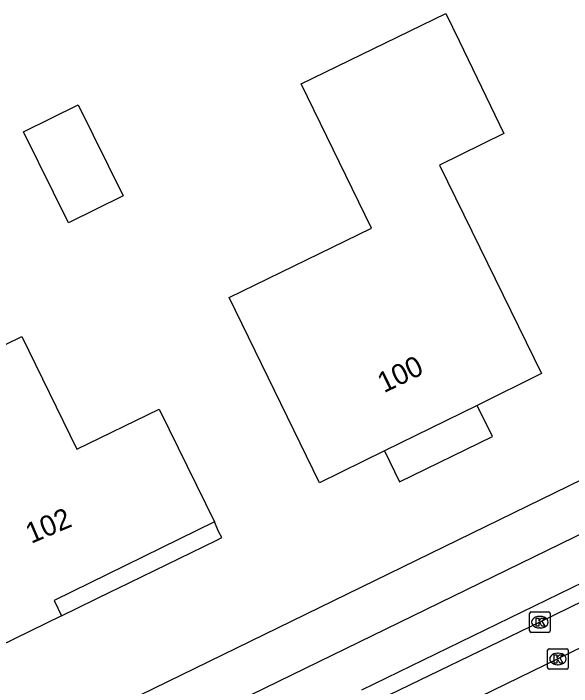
# Model space of a CAD drawing. Extents: x 160457 to 162082, y 388340 to 389736.
# Drawn here: x 160874.43 to 160901.57, y 389084.3 to 389117.05 of the extents above; entities that cross this region are included whole.
import ezdxf

# ---------------------------------------------------------------- set-up
doc = ezdxf.new("R2010")
doc.units = 0
for name, color, linetype in [('IMGEO_Fietspad_gesloten', 7, 'Continuous'), ('IMGEO_Kolk', 7, 'Continuous'), ('IMGEO_Pand', 7, 'Continuous'), ('IMGEO_Pand_nummerreeks', 7, 'Continuous'), ('IMGEO_Pand_overbouw', 7, 'Continuous'), ('IMGEO_Parkeervlak_open', 7, 'Continuous'), ('IMGEO_Rijbaan_lokaal_gesloten', 7, 'Continuous'), ('IMGEO_Voetpad_open', 7, 'Continuous')]:
    doc.layers.add(name, color=color, linetype=linetype)

msp = doc.modelspace()

# ---------------------------------------------------------------- linework, layer by layer
at = {"layer": 'IMGEO_Fietspad_gesloten'}
for points in [[(160945.498, 389112.928), (160870.289, 389076.234)], [(160891.38, 389084.132), (160903.962, 389090.272)]]:
    msp.add_lwpolyline(points, dxfattribs=at)
at = {"layer": 'IMGEO_Kolk'}
for p, q in [((160899.606, 389087.931), (160900.458, 389087.931)), ((160899.531, 389087.005), (160899.531, 389087.857)), ((160900.019, 389087.711), (160900.044, 389087.711)), ((160900.532, 389087.857), (160900.532, 389087.005)), ((160900.042, 389087.151), (160900.017, 389087.151)), ((160900.458, 389086.931), (160899.606, 389086.931)), ((160900.409, 389085.215), (160900.409, 389086.067)), ((160900.484, 389086.141), (160901.336, 389086.141)), ((160901.41, 389086.067), (160901.41, 389085.215)), ((160900.897, 389085.921), (160900.922, 389085.921)), ((160900.92, 389085.361), (160900.895, 389085.361)), ((160901.336, 389085.141), (160900.484, 389085.141))]:
    msp.add_line(p, q, dxfattribs=at)
for points in [[(160899.606, 389087.931), (160900.458, 389087.931)], [(160899.531, 389087.005), (160899.531, 389087.857)], [(160899.852, 389087.631), (160899.975, 389087.631), (160899.975, 389087.48), (160900.105, 389087.631), (160900.269, 389087.631), (160900.123, 389087.48), (160900.276, 389087.231), (160900.124, 389087.231), (160900.039, 389087.395), (160899.975, 389087.328), (160899.975, 389087.231), (160899.852, 389087.231), (160899.852, 389087.631)], [(160900.532, 389087.857), (160900.532, 389087.005)], [(160900.458, 389086.931), (160899.606, 389086.931)], [(160900.409, 389085.215), (160900.409, 389086.067)], [(160900.484, 389086.141), (160901.336, 389086.141)], [(160901.41, 389086.067), (160901.41, 389085.215)], [(160900.73, 389085.841), (160900.853, 389085.841), (160900.853, 389085.69), (160900.983, 389085.841), (160901.147, 389085.841), (160901.001, 389085.69), (160901.154, 389085.441), (160901.002, 389085.441), (160900.917, 389085.605), (160900.853, 389085.538), (160900.853, 389085.441), (160900.73, 389085.441), (160900.73, 389085.841)], [(160901.336, 389085.141), (160900.484, 389085.141)]]:
    msp.add_lwpolyline(points, dxfattribs=at)
for centre, start, end in [((160899.608, 389087.855), 91.552, 178.448), ((160899.608, 389087.855), 91.552, 178.448), ((160900.456, 389087.855), 1.552, 88.448), ((160900.456, 389087.855), 1.552, 88.448), ((160899.608, 389087.007), 181.552, 268.448), ((160899.608, 389087.007), 181.552, 268.448), ((160900.456, 389087.007), 271.552, 358.448), ((160900.456, 389087.007), 271.552, 358.448), ((160900.486, 389086.065), 91.552, 178.448), ((160900.486, 389086.065), 91.552, 178.448), ((160901.334, 389086.065), 1.552, 88.448), ((160901.334, 389086.065), 1.552, 88.448), ((160900.486, 389085.217), 181.552, 268.448), ((160900.486, 389085.217), 181.552, 268.448), ((160901.334, 389085.217), 271.552, 358.448), ((160901.334, 389085.217), 271.552, 358.448)]:
    msp.add_arc(centre, 0.0765, start, end, dxfattribs=at)
for centre, major_axis, ratio, start_param, end_param in [((160900.018, 389087.431), (-0.387, 0.002), 0.722429, 4.712389, 7.853982), ((160900.043, 389087.431), (-0.39, 0.002), 0.717154, 1.570796, 4.712389), ((160900.896, 389085.641), (-0.387, 0.002), 0.722429, 4.712389, 7.853982), ((160900.921, 389085.641), (-0.39, 0.002), 0.717154, 1.570796, 4.712389)]:
    msp.add_ellipse(centre, major_axis=major_axis, ratio=ratio, start_param=start_param, end_param=end_param, dxfattribs=at)
at = {"layer": 'IMGEO_Pand'}
for points in [[(160895.463, 389117.048), (160896.111, 389115.711), (160898.287, 389111.209), (160895.148, 389109.674), (160897.107, 389105.668), (160900.112, 389099.523), (160896.977, 389097.981), (160892.477, 389095.768), (160889.314, 389094.212), (160887.129, 389098.709), (160884.93, 389103.231), (160891.848, 389106.594), (160888.428, 389113.629), (160895.463, 389117.048)], [(160874.928, 389111.292), (160877.582, 389112.598), (160879.762, 389108.168), (160877.108, 389106.862), (160874.928, 389111.292)], [(160874.835, 389101.323), (160877.519, 389095.841), (160881.519, 389097.799), (160882.009, 389096.799), (160884.207, 389092.308), (160876.406, 389088.481), (160876.771, 389087.736), (160871.424, 389085.125), (160869.226, 389089.616), (160868.37, 389091.362), (160872.388, 389093.329), (160869.704, 389098.811), (160874.835, 389101.323)]]:
    msp.add_lwpolyline(points, dxfattribs=at)
at = {"layer": 'IMGEO_Pand_overbouw'}
for points in [[(160896.977, 389097.981), (160892.477, 389095.768), (160893.204, 389094.252), (160897.725, 389096.469)], [(160884.207, 389092.308), (160876.406, 389088.481), (160876.771, 389087.736), (160879.215, 389088.935), (160879.492, 389089.068), (160884.29, 389091.409), (160884.562, 389091.547), (160884.424, 389091.818)]]:
    msp.add_lwpolyline(points, close=True, dxfattribs=at)
at = {"layer": 'IMGEO_Parkeervlak_open'}
msp.add_lwpolyline([(160904.312, 389089.517), (160900.033, 389087.43), (160891.713, 389083.404)], dxfattribs=at)
at = {"layer": 'IMGEO_Rijbaan_lokaal_gesloten'}
msp.add_lwpolyline([(160905.927, 389088.093), (160900.911, 389085.639), (160891.458, 389081.036)], dxfattribs=at)
at = {"layer": 'IMGEO_Voetpad_open'}
msp.add_lwpolyline([(160868.431, 389077.96), (160937.126, 389111.479)], dxfattribs=at)

# ---------------------------------------------------------------- texts
at = {"layer": 'IMGEO_Pand_nummerreeks'}
for s, rotation, p in [('100', 26.1903, (160892.449, 389098.563)), ('102', 23.1515, (160875.292, 389091.237))]:
    msp.add_text(s, height=1, rotation=rotation, dxfattribs=at).set_placement(p)

doc.saveas('drawing.dxf')
